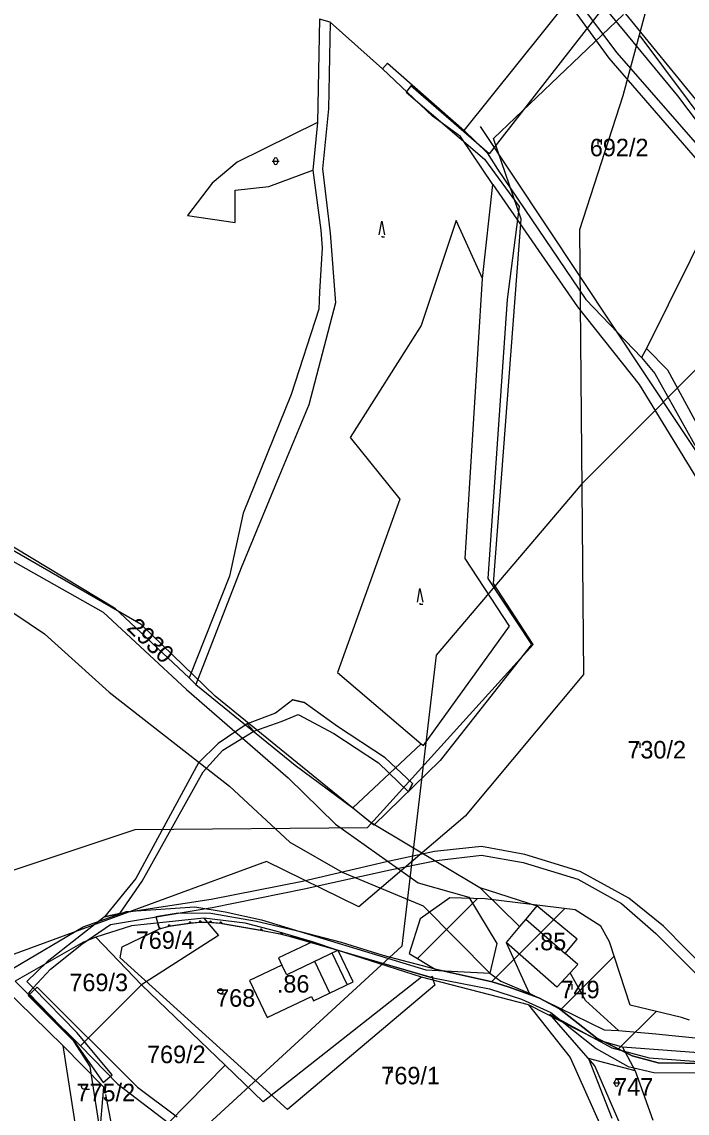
# Model space of a CAD drawing. Extents: x -564810 to -550519, y -1045831 to -1034011.
# Drawn here: x -554679.5 to -554486, y -1037713.3 to -1037395.7 of the extents above; entities that cross this region are included whole.
import ezdxf

# ---------------------------------------------------------------- set-up
doc = ezdxf.new("R2010")
doc.units = 0
for name, color, linetype in [('Biokoridory', 7, 'Continuous'), ('Interakční prvky', 7, 'Continuous'), ('KN stav', 7, 'Continuous'), ('Lesní porost', 7, 'Continuous'), ('Obvod KPU', 7, 'Continuous'), ('Parcelní čísla', 7, 'Continuous'), ('Polní cesty stavající', 7, 'Continuous'), ('Vrstva 16', 7, 'Continuous'), ('Vrstva 22', 7, 'Continuous'), ('Vrstva 4', 7, 'Continuous'), ('zamokř ploch', 7, 'Continuous')]:
    doc.layers.add(name, color=color, linetype=linetype)

msp = doc.modelspace()

# ---------------------------------------------------------------- linework, layer by layer
at = {"layer": 'Biokoridory'}
for points in [[(-553945.16, -1036881.18), (-554015.72, -1036962.62), (-554067.26, -1036963.77), (-554132.53, -1036979.8), (-554196.67, -1036993.54), (-554234.46, -1037007.29), (-554300.88, -1036975.22), (-554335.24, -1036993.54), (-554357, -1037030.19), (-554393.64, -1037049.66), (-554415.4, -1037125.24), (-554457.78, -1037166.47), (-554479.54, -1037208.84), (-554492.13, -1037234.04), (-554477.25, -1037292.44), (-554488.7, -1037357.72), (-554504.73, -1037417.27), (-554517.33, -1037456.21), (-554516.18, -1037585.62), (-554550.54, -1037626.85), (-554581.46, -1037653.19), (-554608.37, -1037640.02), (-554697.13, -1037672.66)], [(-554715.22, -1037653.6), (-554646.51, -1037630.69), (-554578.94, -1037630.12), (-554530.84, -1037576.87), (-554542.29, -1037559.12), (-554534.28, -1037453.18), (-554542.29, -1037429.71), (-554504.5, -1037393.63)]]:
    msp.add_lwpolyline(points, dxfattribs=at)
at = {"layer": 'Interakční prvky'}
for p, q in [((-554499.83, -1037399.84), (-554301.54, -1037665.3)), ((-554546.17, -1037426.21), (-554453.08, -1037566.52)), ((-554655.11, -1037707.8), (-554642.62, -1037775.13))]:
    msp.add_line(p, q, dxfattribs=at)
at = {"layer": 'KN stav'}
for p, q in [((-554532.67, -1037357.98), (-554476.99, -1037426.53)), ((-554550.82, -1037427.33), (-554516.19, -1037383.96)), ((-554488.78, -1037417.27), (-554516.19, -1037383.96)), ((-554574.64, -1037409.45), (-554573.15, -1037407.8)), ((-554560.1, -1037423.18), (-554574.64, -1037409.45)), ((-554573.15, -1037407.8), (-554550.82, -1037427.33)), ((-554472.3, -1037439.11), (-554488.78, -1037417.27)), ((-554551.95, -1037429.11), (-554560.1, -1037423.18)), ((-554550.82, -1037427.33), (-554544.17, -1037433.83)), ((-554542.53, -1037443.04), (-554551.95, -1037429.11)), ((-554544.17, -1037433.83), (-554541.19, -1037438.56)), ((-554541.19, -1037438.56), (-554515.49, -1037476.48)), ((-554472.3, -1037439.11), (-554497.88, -1037490.73)), ((-554545.58, -1037470.4), (-554542.53, -1037443.04)), ((-554542.53, -1037443.04), (-554517.89, -1037478.68)), ((-554550.53, -1037551.89), (-554545.58, -1037470.4)), ((-554515.49, -1037476.48), (-554499.33, -1037493.36)), ((-554517.89, -1037478.68), (-554500.01, -1037501.28)), ((-554497.88, -1037490.73), (-554499.33, -1037493.36)), ((-554497.88, -1037490.73), (-554491.76, -1037496.96)), ((-554499.33, -1037493.36), (-554495.41, -1037498.04)), ((-554495.41, -1037498.04), (-554471.49, -1037541.05)), ((-554491.76, -1037496.96), (-554467.46, -1037541.95)), ((-554500.01, -1037501.28), (-554483.28, -1037528.55)), ((-554694.74, -1037540.73), (-554652.5, -1037566.24)), ((-554689.73, -1037548.38), (-554655.87, -1037567.48)), ((-554537.66, -1037571.58), (-554550.53, -1037551.89)), ((-554691.56, -1037561.33), (-554672.87, -1037573.76)), ((-554655.87, -1037567.48), (-554631.61, -1037590)), ((-554652.5, -1037566.24), (-554630.84, -1037586.57)), ((-554562.71, -1037606.3), (-554537.66, -1037571.58)), ((-554672.87, -1037573.76), (-554654.12, -1037590.8)), ((-554630.84, -1037586.57), (-554628.93, -1037588.55)), ((-554654.12, -1037590.8), (-554619.1, -1037618.08)), ((-554631.61, -1037590), (-554602.06, -1037615.68)), ((-554628.93, -1037588.55), (-554599.98, -1037612.02)), ((-554583.26, -1037624.4), (-554563.33, -1037605.76)), ((-554563.33, -1037605.76), (-554562.71, -1037606.3)), ((-554599.98, -1037612.02), (-554583.26, -1037624.4)), ((-554602.06, -1037615.68), (-554588.23, -1037629.16)), ((-554619.1, -1037618.08), (-554601.51, -1037634.42)), ((-554583.26, -1037624.4), (-554577.95, -1037628.66)), ((-554577.95, -1037628.66), (-554546.33, -1037647.59)), ((-554588.23, -1037629.16), (-554564.2, -1037646.21)), ((-554601.51, -1037634.42), (-554586.33, -1037643.13)), ((-554586.33, -1037643.13), (-554562.79, -1037652.98)), ((-554564.2, -1037646.21), (-554549.54, -1037650.45)), ((-554546.33, -1037647.59), (-554534.79, -1037658.99)), ((-554549.54, -1037650.45), (-554541.41, -1037663.92)), ((-554649.07, -1037654.64), (-554629.18, -1037653.25)), ((-554629.18, -1037653.25), (-554620.38, -1037654.71)), ((-554562.79, -1037652.98), (-554543.37, -1037672.58)), ((-554529.72, -1037652.93), (-554532.97, -1037656.82)), ((-554518.06, -1037662.68), (-554529.72, -1037652.93)), ((-554661.69, -1037659.03), (-554649.07, -1037654.64)), ((-554626.51, -1037656.55), (-554647.63, -1037658.72)), ((-554614.52, -1037658.01), (-554626.51, -1037656.55)), ((-554626.51, -1037656.55), (-554622.34, -1037661.58)), ((-554620.38, -1037654.71), (-554609.84, -1037656.98)), ((-554609.84, -1037656.98), (-554562.03, -1037671.58)), ((-554532.97, -1037656.82), (-554534.79, -1037658.99)), ((-554682.29, -1037671.27), (-554661.69, -1037659.03)), ((-554647.63, -1037658.72), (-554658, -1037662.02)), ((-554605.19, -1037660.43), (-554614.52, -1037658.01)), ((-554594.99, -1037663.37), (-554605.19, -1037660.43)), ((-554534.79, -1037658.99), (-554538.64, -1037663.6)), ((-554661.77, -1037663.63), (-554681.46, -1037674.86)), ((-554658, -1037662.02), (-554661.77, -1037663.63)), ((-554658, -1037662.02), (-554644.65, -1037675.93)), ((-554622.34, -1037661.58), (-554644.65, -1037675.93)), ((-554594.99, -1037663.37), (-554604.84, -1037668.09)), ((-554587.53, -1037665.9), (-554594.99, -1037663.37)), ((-554541.41, -1037663.92), (-554543.37, -1037672.58)), ((-554538.64, -1037663.6), (-554531.92, -1037678.36)), ((-554523.96, -1037676.6), (-554538.64, -1037663.6)), ((-554521.55, -1037666.85), (-554518.06, -1037662.68)), ((-554563.26, -1037673.72), (-554587.53, -1037665.9)), ((-554583.14, -1037675.06), (-554587.53, -1037665.9)), ((-554517.78, -1037670), (-554521.55, -1037666.85)), ((-554603.84, -1037670.18), (-554613.25, -1037674.69)), ((-554604.84, -1037668.09), (-554603.84, -1037670.18)), ((-554520.08, -1037672.46), (-554517.78, -1037670)), ((-554562.03, -1037671.58), (-554543.37, -1037672.58)), ((-554543.37, -1037672.58), (-554540.22, -1037674.89)), ((-554520.08, -1037672.46), (-554523.96, -1037676.6)), ((-554515.61, -1037680.47), (-554520.08, -1037672.46)), ((-554681.46, -1037674.86), (-554662.43, -1037693.64)), ((-554644.65, -1037675.93), (-554662.43, -1037693.64)), ((-554644.65, -1037675.93), (-554620.39, -1037699.34)), ((-554613.25, -1037674.69), (-554608.1, -1037685.44)), ((-554563.26, -1037673.72), (-554609.26, -1037709.98)), ((-554594.65, -1037680.59), (-554583.14, -1037675.06)), ((-554532.17, -1037681.74), (-554563.26, -1037673.72)), ((-554540.22, -1037674.89), (-554531.92, -1037678.36)), ((-554684.83, -1037676.69), (-554667.59, -1037693.6)), ((-554608.1, -1037685.44), (-554595.27, -1037679.29)), ((-554595.27, -1037679.29), (-554594.65, -1037680.59)), ((-554531.92, -1037678.36), (-554510.16, -1037688.99)), ((-554512.23, -1037691.94), (-554532.17, -1037681.74)), ((-554532.17, -1037681.74), (-554520.09, -1037697.07)), ((-554505.99, -1037689.17), (-554515.61, -1037680.47)), ((-554510.16, -1037688.99), (-554505.99, -1037689.17)), ((-554505.99, -1037689.17), (-554495.12, -1037690.22)), ((-554504.83, -1037694.1), (-554512.23, -1037691.94)), ((-554495.12, -1037690.22), (-554480.84, -1037691.67)), ((-554667.59, -1037693.6), (-554663.14, -1037721.78)), ((-554655.66, -1037705.72), (-554667.59, -1037693.6)), ((-554662.43, -1037693.64), (-554651.54, -1037704.84)), ((-554478.01, -1037696.07), (-554504.83, -1037694.1)), ((-554504.83, -1037694.1), (-554501.19, -1037700.93)), ((-554520.09, -1037697.07), (-554511.17, -1037717.03)), ((-554501.19, -1037700.93), (-554514.71, -1037697.36)), ((-554514.71, -1037697.36), (-554507.92, -1037714.76)), ((-554620.39, -1037699.34), (-554636.86, -1037716.11)), ((-554609.26, -1037709.98), (-554620.39, -1037699.34)), ((-554501.19, -1037700.93), (-554495.97, -1037715.34)), ((-554651.54, -1037704.84), (-554636.86, -1037716.11)), ((-554657, -1037722.05), (-554655.66, -1037705.72))]:
    msp.add_line(p, q, dxfattribs=at)
at = {"layer": 'Lesní porost'}
for p, q in [((-554564.48, -1037668.26), (-554547.01, -1037650.8)), ((-554555.07, -1037650.58), (-554563.67, -1037656.71)), ((-554544.8, -1037650.86), (-554555.07, -1037650.58)), ((-554518.59, -1037654.07), (-554544.8, -1037650.86)), ((-554542.94, -1037675.01), (-554521.63, -1037653.7)), ((-554511.1, -1037658.84), (-554518.59, -1037654.07)), ((-554563.67, -1037656.71), (-554566.82, -1037666.86)), ((-554508.61, -1037663.39), (-554511.1, -1037658.84)), ((-554502.6, -1037681.84), (-554508.61, -1037663.39)), ((-554566.82, -1037666.86), (-554559.27, -1037671.39)), ((-554522.84, -1037683.19), (-554507.24, -1037667.59)), ((-554559.27, -1037671.39), (-554542.75, -1037675.05)), ((-554542.75, -1037675.05), (-554538.12, -1037676.5)), ((-554538.12, -1037676.5), (-554529.13, -1037679.72)), ((-554529.13, -1037679.72), (-554523.19, -1037682.92)), ((-554523.19, -1037682.92), (-554512.25, -1037691.46)), ((-554487.68, -1037685.46), (-554502.6, -1037681.84)), ((-554505.95, -1037694.59), (-554495.04, -1037683.68)), ((-554485.36, -1037686.25), (-554487.68, -1037685.46)), ((-554512.25, -1037691.46), (-554501.98, -1037696.57)), ((-554501.98, -1037696.57), (-554494.43, -1037698.58)), ((-554494.43, -1037698.58), (-554468.62, -1037699.01))]:
    msp.add_line(p, q, dxfattribs=at)
at = {"layer": 'Obvod KPU'}
for p, q in [((-554509.22, -1037390.04), (-554543.58, -1037434.17)), ((-554566.39, -1037414.32), (-554567.71, -1037416.17)), ((-554567.71, -1037416.17), (-554544.99, -1037435.72)), ((-554543.58, -1037434.17), (-554566.39, -1037414.32)), ((-554544.99, -1037435.72), (-554534.87, -1037449.42)), ((-554534.87, -1037449.42), (-554538.32, -1037476.52)), ((-554538.32, -1037476.52), (-554544, -1037557.68)), ((-554644.79, -1037571.12), (-554744.82, -1037513.35)), ((-554544, -1037557.68), (-554531.32, -1037576.94)), ((-554623.25, -1037591.92), (-554644.79, -1037571.12)), ((-554531.32, -1037576.94), (-554557.8, -1037610.67)), ((-554577.17, -1037629.46), (-554623.25, -1037591.92)), ((-554557.8, -1037610.67), (-554577.17, -1037629.46)), ((-554650.32, -1037664.84), (-554639.47, -1037659.62)), ((-554639.47, -1037659.62), (-554636.61, -1037658.83)), ((-554636.61, -1037658.83), (-554630.58, -1037657.95)), ((-554630.58, -1037657.95), (-554627.61, -1037657.69)), ((-554627.61, -1037657.69), (-554624.62, -1037657.74)), ((-554624.62, -1037657.74), (-554621.62, -1037657.99)), ((-554621.62, -1037657.99), (-554609.88, -1037660.03)), ((-554609.88, -1037660.03), (-554604, -1037661.17)), ((-554604, -1037661.17), (-554601.06, -1037661.93)), ((-554601.06, -1037661.93), (-554560.2, -1037673.84)), ((-554650.84, -1037668.03), (-554650.32, -1037664.84)), ((-554602.26, -1037712.22), (-554650.84, -1037668.03)), ((-554677.67, -1037679.05), (-554675.05, -1037676.6)), ((-554675.05, -1037676.6), (-554645.87, -1037705.67)), ((-554559.4, -1037676.04), (-554602.26, -1037712.22)), ((-554560.2, -1037673.84), (-554559.4, -1037676.04)), ((-554664.33, -1037692.29), (-554677.67, -1037679.05)), ((-554512.91, -1037699.45), (-554525.95, -1037684.45)), ((-554525.95, -1037684.45), (-554507.96, -1037694.3)), ((-554659.57, -1037699.74), (-554664.33, -1037692.29)), ((-554507.96, -1037694.3), (-554497.11, -1037697.13)), ((-554497.11, -1037697.13), (-554474.68, -1037698.91)), ((-554655.75, -1037724.68), (-554659.57, -1037699.74)), ((-554504.21, -1037719.36), (-554512.91, -1037699.45)), ((-554645.87, -1037705.67), (-554634.32, -1037714.31))]:
    msp.add_line(p, q, dxfattribs=at)
at = {"layer": 'Polní cesty stavající'}
for p, q in [((-554506.37, -1037404.72), (-554517.96, -1037389.44)), ((-554519.62, -1037391.35), (-554508.76, -1037406.28)), ((-554508.76, -1037406.28), (-554480.62, -1037438.92)), ((-554478.31, -1037436.93), (-554506.37, -1037404.72)), ((-554600.65, -1037593), (-554605.72, -1037596.89)), ((-554600.65, -1037593), (-554597.42, -1037593.78)), ((-554597.42, -1037593.78), (-554600.65, -1037593)), ((-554587.72, -1037600.72), (-554597.42, -1037593.78)), ((-554605.72, -1037596.89), (-554613.95, -1037600.03)), ((-554603.83, -1037599.22), (-554599.17, -1037597.24)), ((-554599.17, -1037597.24), (-554588.8, -1037602.84)), ((-554613.95, -1037600.03), (-554622.41, -1037605.75)), ((-554612.02, -1037602.16), (-554613.95, -1037600.03)), ((-554612.02, -1037602.16), (-554613.95, -1037600.03)), ((-554613.95, -1037600.03), (-554612.02, -1037602.16)), ((-554612.02, -1037602.16), (-554603.83, -1037599.22)), ((-554621.02, -1037607.61), (-554612.02, -1037602.16)), ((-554588.8, -1037602.84), (-554575.77, -1037611.37)), ((-554573.8, -1037609.84), (-554587.72, -1037600.72)), ((-554622.41, -1037605.75), (-554628.15, -1037611.36)), ((-554626.72, -1037613.92), (-554621.02, -1037607.61)), ((-554565.9, -1037617.36), (-554573.8, -1037609.84)), ((-554628.15, -1037611.36), (-554646.35, -1037644.96)), ((-554575.77, -1037611.37), (-554567.09, -1037619.78)), ((-554644.44, -1037645.8), (-554626.72, -1037613.92)), ((-554565.9, -1037617.36), (-554567.09, -1037619.78)), ((-554567.09, -1037619.78), (-554565.9, -1037617.36)), ((-554559.5, -1037637.09), (-554573.46, -1037640.18)), ((-554545.83, -1037635.67), (-554559.5, -1037637.09)), ((-554558.89, -1037639.71), (-554545.82, -1037638.21)), ((-554533.27, -1037638.05), (-554545.83, -1037635.67)), ((-554545.82, -1037638.21), (-554533.69, -1037640.36)), ((-554517.17, -1037642.94), (-554533.27, -1037638.05)), ((-554573.46, -1037640.18), (-554597.86, -1037645.83)), ((-554572.38, -1037642.42), (-554558.89, -1037639.71)), ((-554533.69, -1037640.36), (-554517.82, -1037645.23)), ((-554597.38, -1037647.95), (-554572.38, -1037642.42)), ((-554503.01, -1037650.76), (-554517.17, -1037642.94)), ((-554646.35, -1037644.96), (-554655.47, -1037656.12)), ((-554650.94, -1037655.22), (-554644.44, -1037645.8)), ((-554597.86, -1037645.83), (-554624.43, -1037651.08)), ((-554624.12, -1037653.39), (-554597.38, -1037647.95)), ((-554517.82, -1037645.23), (-554505.15, -1037652.28)), ((-554624.43, -1037651.08), (-554650.94, -1037655.22)), ((-554492.93, -1037658.89), (-554503.01, -1037650.76)), ((-554653.73, -1037658.35), (-554624.12, -1037653.39)), ((-554505.15, -1037652.28), (-554495.15, -1037661.03)), ((-554655.47, -1037656.12), (-554663.44, -1037662.42)), ((-554650.94, -1037655.22), (-554655.47, -1037656.12)), ((-554650.94, -1037655.22), (-554655.47, -1037656.12)), ((-554655.47, -1037656.12), (-554650.94, -1037655.22)), ((-554640.55, -1037656.14), (-554639.56, -1037659.34)), ((-554611.2, -1037657.5), (-554624.55, -1037655.17)), ((-554598.42, -1037660.52), (-554611.2, -1037657.5)), ((-554662.04, -1037664.05), (-554653.73, -1037658.35)), ((-554639.47, -1037659.62), (-554639.94, -1037658.2)), ((-554639.18, -1037659.54), (-554636.9, -1037658.91)), ((-554636.31, -1037658.79), (-554630.88, -1037657.99)), ((-554630.28, -1037657.92), (-554627.91, -1037657.72)), ((-554627.31, -1037657.69), (-554624.92, -1037657.73)), ((-554624.32, -1037657.76), (-554621.92, -1037657.97)), ((-554621.32, -1037658.04), (-554610.18, -1037659.98)), ((-554609.59, -1037660.09), (-554604.29, -1037661.11)), ((-554586.56, -1037663.66), (-554598.42, -1037660.52)), ((-554479.96, -1037672.01), (-554492.93, -1037658.89)), ((-554663.44, -1037662.42), (-554672.12, -1037669.19)), ((-554603.71, -1037661.25), (-554601.35, -1037661.85)), ((-554600.77, -1037662.01), (-554560.49, -1037673.76)), ((-554574.39, -1037667.38), (-554586.56, -1037663.66)), ((-554495.15, -1037661.03), (-554481.74, -1037674.42)), ((-554671.15, -1037671.37), (-554662.04, -1037664.05)), ((-554672.12, -1037669.19), (-554678.04, -1037674.92)), ((-554559.27, -1037671.39), (-554574.39, -1037667.38)), ((-554676.16, -1037676.84), (-554671.15, -1037671.37)), ((-554542.75, -1037675.05), (-554559.27, -1037671.39)), ((-554678.04, -1037674.92), (-554676.16, -1037676.84)), ((-554559.91, -1037673.9), (-554543.53, -1037677.09)), ((-554538.12, -1037676.5), (-554542.75, -1037675.05)), ((-554529.13, -1037679.72), (-554538.12, -1037676.5)), ((-554677.04, -1037677.8), (-554677.57, -1037678.31)), ((-554677.57, -1037678.31), (-554664.9, -1037691.31)), ((-554676.16, -1037676.84), (-554677.04, -1037677.8)), ((-554663.53, -1037689.78), (-554676.16, -1037676.84)), ((-554543.53, -1037677.09), (-554534.17, -1037680.13)), ((-554523.19, -1037682.92), (-554529.13, -1037679.72)), ((-554534.17, -1037680.13), (-554525.68, -1037684)), ((-554512.25, -1037691.46), (-554523.19, -1037682.92)), ((-554525.68, -1037684), (-554512.51, -1037694.44)), ((-554664.9, -1037691.31), (-554655.84, -1037704.3)), ((-554653.18, -1037702.1), (-554663.53, -1037689.78)), ((-554501.98, -1037696.57), (-554512.25, -1037691.46)), ((-554512.51, -1037694.44), (-554503.18, -1037699.67)), ((-554494.43, -1037698.58), (-554501.98, -1037696.57)), ((-554468.62, -1037699.01), (-554494.43, -1037698.58)), ((-554503.18, -1037699.67), (-554495.72, -1037701.45)), ((-554495.72, -1037701.45), (-554468.79, -1037701.58)), ((-554655.84, -1037704.3), (-554653.18, -1037702.1))]:
    msp.add_line(p, q, dxfattribs=at)
msp.add_lwpolyline([(-554624.55, -1037655.17), (-554634.01, -1037655.05), (-554640.56, -1037656.14)], dxfattribs=at)
for centre, start, end in [((-554627.61, -1037657.69), 0, 185.003), ((-554624.62, -1037657.74), 355.2364, 179.042), ((-554639.47, -1037659.62), 15.4414, 108.3138), ((-554636.61, -1037658.83), 8.303, 195.4414), ((-554630.58, -1037657.95), 5.003, 188.303), ((-554621.62, -1037657.99), 350.1424, 175.2364), ((-554609.88, -1037660.03), 349.0278, 170.1424), ((-554604, -1037661.17), 345.5061, 169.0278), ((-554601.06, -1037661.93), 343.7495, 165.5061), ((-554560.2, -1037673.84), 348.9679, 163.7495)]:
    msp.add_arc(centre, 0.3, start, end, dxfattribs=at)
at = {"layer": 'Vrstva 16'}
msp.add_lwpolyline([(-553156.59, -1036068.23), (-553271.19, -1036329.95), (-553326.01, -1036402.23), (-553438.12, -1036581.7), (-553500.41, -1036678.91), (-553537.78, -1036773.63), (-553654.88, -1036898.25), (-553794.4, -1036983), (-553946.38, -1037072.73), (-554030.85, -1037138.79), (-554140.47, -1037236), (-554172.86, -1037275.88), (-554409.55, -1037435.4), (-554469.35, -1037482.76), (-554516.68, -1037530.12), (-554559.04, -1037579.97), (-554569, -1037664.72), (-554661.19, -1037749.47), (-554907.84, -1037851.66), (-555066.31, -1037953.36)], dxfattribs=at)
at = {"layer": 'Vrstva 4'}
for p, q in [((-554592.93, -1037394.99), (-554593.55, -1037425.04)), ((-554589.85, -1037395.8), (-554592.93, -1037394.99)), ((-554589.85, -1037395.8), (-554590.28, -1037421.08)), ((-554574.64, -1037409.45), (-554589.85, -1037395.8)), ((-554590.28, -1037421.08), (-554592.02, -1037438.5)), ((-554593.55, -1037425.04), (-554616.89, -1037436.56)), ((-554593.55, -1037425.04), (-554594.83, -1037438.86)), ((-554616.89, -1037436.56), (-554624.1, -1037442.64)), ((-554607.7, -1037443.62), (-554594.83, -1037438.86)), ((-554594.83, -1037438.86), (-554592.54, -1037456.39)), ((-554592.02, -1037438.5), (-554589.84, -1037457.2)), ((-554624.1, -1037442.64), (-554631.32, -1037452.05)), ((-554617.48, -1037444.75), (-554607.7, -1037443.62)), ((-554617.48, -1037454.16), (-554617.48, -1037444.75)), ((-554631.32, -1037452.05), (-554617.48, -1037454.16)), ((-554553.15, -1037453.58), (-554563.41, -1037484.07)), ((-554545.58, -1037470.4), (-554553.15, -1037453.58)), ((-554592.54, -1037456.39), (-554592.17, -1037461.46)), ((-554589.84, -1037457.2), (-554588.24, -1037477.48)), ((-554592.17, -1037461.46), (-554592.91, -1037474.31)), ((-554592.91, -1037474.31), (-554593.14, -1037479.38)), ((-554593.14, -1037479.38), (-554601.17, -1037504.16)), ((-554588.24, -1037477.48), (-554596, -1037507.2)), ((-554563.41, -1037484.07), (-554583.99, -1037516.71)), ((-554601.17, -1037504.16), (-554615.1, -1037538.72)), ((-554596, -1037507.2), (-554604.8, -1037528.13)), ((-554583.99, -1037516.71), (-554569.56, -1037534.6)), ((-554604.8, -1037528.13), (-554615.71, -1037554.59)), ((-554569.56, -1037534.6), (-554587.7, -1037585.04)), ((-554615.1, -1037538.72), (-554619.05, -1037557.03)), ((-554615.71, -1037554.59), (-554628.93, -1037588.55)), ((-554619.05, -1037557.03), (-554630.84, -1037586.57)), ((-554587.7, -1037585.04), (-554563.33, -1037605.76)), ((-554546.33, -1037647.59), (-554529.72, -1037652.93)), ((-554532.97, -1037656.81), (-554521.55, -1037666.85)), ((-554587.52, -1037665.89), (-554602.46, -1037673.06)), ((-554584.84, -1037675.88), (-554589.24, -1037666.72)), ((-554602.46, -1037673.06), (-554603.84, -1037670.17)), ((-554589.9, -1037678.31), (-554594.3, -1037669.15))]:
    msp.add_line(p, q, dxfattribs=at)
at = {"layer": 'zamokř ploch'}
for p, q in [((-554512.05, -1037429.89), (-554512.05, -1037431.39)), ((-554511.05, -1037429.89), (-554511.05, -1037431.39)), ((-554606.66, -1037436.26), (-554604.66, -1037436.26)), ((-554606.16, -1037436.76), (-554606.16, -1037435.76)), ((-554605.16, -1037435.76), (-554605.16, -1037436.76)), ((-554500.8, -1037605.5), (-554500.8, -1037607)), ((-554499.8, -1037605.5), (-554499.8, -1037607)), ((-554520.57, -1037675.77), (-554520.57, -1037677.27)), ((-554519.57, -1037675.77), (-554519.57, -1037677.27)), ((-554621.75, -1037678.53), (-554620.15, -1037678.53)), ((-554572.88, -1037700), (-554572.88, -1037701.5)), ((-554571.88, -1037700), (-554571.88, -1037701.5)), ((-554507.54, -1037704.44), (-554505.54, -1037704.44)), ((-554507.04, -1037704.94), (-554507.04, -1037703.94)), ((-554506.04, -1037703.94), (-554506.04, -1037704.94)), ((-554661.38, -1037706.3), (-554659.78, -1037706.3))]:
    msp.add_line(p, q, dxfattribs=at)
for points in [[(-554575.55, -1037457.75), (-554574.85, -1037453.75), (-554574.05, -1037457.75)], [(-554574.85, -1037458.05), (-554574.85, -1037458.25), (-554574.05, -1037458.25)], [(-554564.41, -1037564.62), (-554563.71, -1037560.62), (-554562.91, -1037564.62)], [(-554563.71, -1037564.92), (-554563.71, -1037565.12), (-554562.91, -1037565.12)]]:
    msp.add_lwpolyline(points, dxfattribs=at)
for centre in [(-554621.75, -1037677.77), (-554661.38, -1037705.55)]:
    msp.add_circle(centre, 0.75, dxfattribs=at)
for centre, start, end in [((-554605.66, -1037435.76), 0, 180), ((-554605.66, -1037436.76), 180, 0), ((-554506.54, -1037703.94), 0, 180), ((-554506.54, -1037704.94), 180, 0)]:
    msp.add_arc(centre, 0.5, start, end, dxfattribs=at)

# ---------------------------------------------------------------- texts
at = {"layer": 'Parcelní čísla'}
for s, p in [('692/2', (-554514.34, -1037434.85)), ('730/2', (-554503.43, -1037610.07)), ('769/4', (-554646.37, -1037665.46)), ('769/3', (-554665.66, -1037677.78)), ('749', (-554522.86, -1037679.84)), ('768', (-554622.98, -1037682.3)), ('769/2', (-554643.09, -1037698.72)), ('769/1', (-554574.97, -1037704.88)), ('775/2', (-554663.61, -1037709.81)), ('747', (-554507.27, -1037708.17))]:
    msp.add_text(s, height=5.1, dxfattribs=at).set_placement(p)
msp.add_text('2930', height=5.1, rotation=316.6419, dxfattribs=at).set_placement((-554649.26, -1037572.37))
at = {"layer": 'Vrstva 22'}
for s, p in [('.85', (-554530.66, -1037665.88)), ('.86', (-554605.34, -1037678.19))]:
    msp.add_text(s, height=5.1, dxfattribs=at).set_placement(p)

doc.saveas('drawing.dxf')
